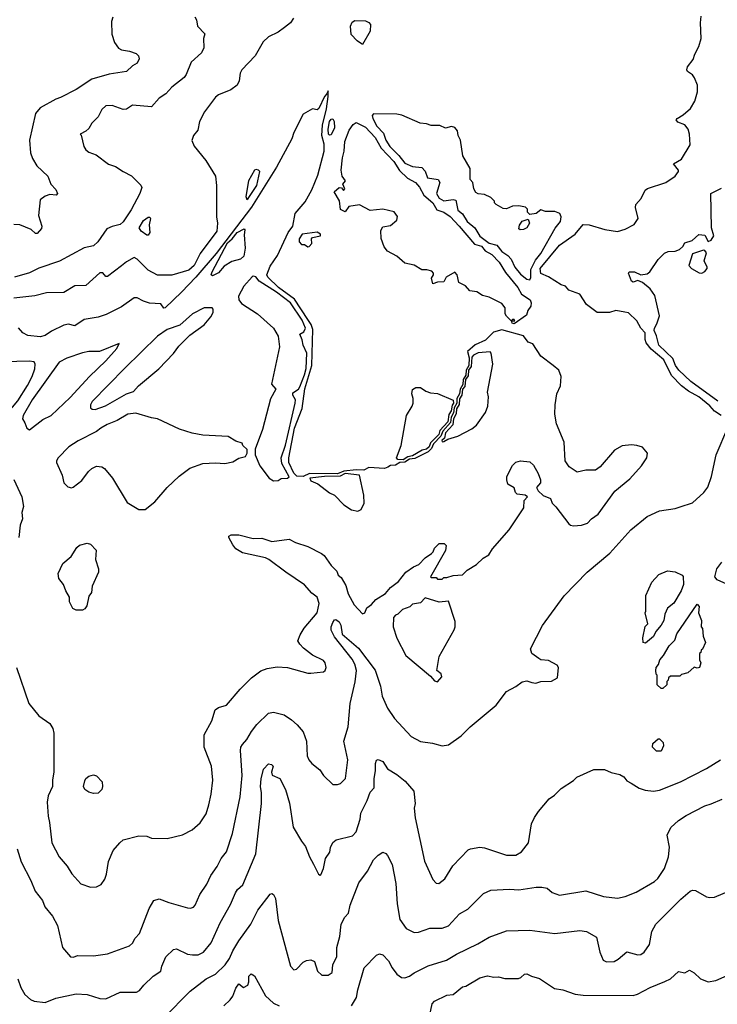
# Model space of a CAD drawing. Extents: x 1678431 to 1860718, y 384618 to 522882.
# Tile 388 of 473: x 1814823 to 1819284, y 430892 to 437186. Entities that reach past the tile are written whole.
import ezdxf

# ---------------------------------------------------------------- set-up
doc = ezdxf.new("R2010")
doc.units = 0

msp = doc.modelspace()

# ---------------------------------------------------------------- linework, layer by layer
at = {"layer": '0CON10XD'}
for points in [[(1815418.7, 437201.3), (1815409.4, 437175), (1815413, 437093), (1815430.2, 437040.2), (1815454.6, 437004.6), (1815475, 436992.5), (1815524.3, 436984.3), (1815568.8, 436968.8), (1815583.3, 436955), (1815586.2, 436935), (1815575, 436907.5), (1815545, 436890), (1815506.7, 436855), (1815395, 436838.6), (1815284.1, 436805.9), (1815185, 436740.5), (1815085, 436688.1), (1815055, 436678.6), (1814955, 436621.5), (1814923.4, 436586.6), (1814885.4, 436415), (1814892.5, 436335), (1814905, 436298.8), (1814931.8, 436251.8), (1815002, 436185), (1815022, 436135), (1815055, 436100), (1815063.8, 436075), (1815055.7, 436064.3), (1815015, 436067.5), (1814985, 436058.1), (1814953.1, 436035), (1814944.3, 435935), (1814963.8, 435865), (1814961.7, 435851.7), (1814935, 435818.8), (1814925, 435818.8), (1814895.5, 435845.5), (1814825, 435874.6), (1814785, 435876.7)], [(1816574, 437195), (1816555, 437166.2), (1816516.2, 437135), (1816475, 437105.7), (1816415, 437075.7), (1816380, 437045), (1816328, 436955), (1816242.5, 436865), (1816232.9, 436845), (1816225.8, 436795), (1816212.7, 436767.3), (1816172.4, 436737.6), (1816095, 436704.5), (1816075, 436689.6), (1816004, 436596), (1815973.6, 436535), (1815961.1, 436478.9), (1815934.2, 436445), (1815923.6, 436413.6), (1815937.9, 436377.9), (1816012.5, 436285), (1816074.3, 436185), (1816080.6, 436125), (1816082.2, 435925), (1816088.5, 435885), (1816083.1, 435835), (1815978, 435692), (1815939.7, 435615), (1815905, 435585.3), (1815795, 435553.5), (1815705, 435553.3), (1815645, 435584.6), (1815575, 435656), (1815555, 435666), (1815505, 435638.6), (1815475, 435613.1), (1815385, 435544.2), (1815374.4, 435544.4), (1815355, 435568.8), (1815335, 435568.1), (1815245, 435487.7), (1815175, 435484.3), (1815105, 435442.9), (1814995, 435440), (1814919.1, 435420.9), (1814785, 435406.7)], [(1815943.3, 437205), (1815953.8, 437185), (1815960, 437145), (1816006, 437095), (1815998.6, 437065), (1816000.6, 437005), (1815985, 436974), (1815919.2, 436915), (1815887.1, 436835), (1815873.7, 436816.3), (1815795.4, 436754.6), (1815757.1, 436712.9), (1815715.9, 436684.1), (1815665, 436629.2), (1815545, 436640), (1815505.4, 436614.6), (1815485, 436612.2), (1815415, 436637.8), (1815373.3, 436635), (1815347.7, 436612.3), (1815325.8, 436565), (1815285, 436523.8), (1815265, 436490), (1815245, 436472.5), (1815210, 436455), (1815217, 436447), (1815233.8, 436375), (1815245, 436353.3), (1815265, 436338.8), (1815312.3, 436322.3), (1815391.7, 436261.7), (1815435, 436247.5), (1815485.5, 436215.5)], [(1817015, 437027.5), (1816980, 437050), (1816941.5, 437091.5), (1816938.4, 437145), (1816949, 437171), (1816965, 437181.6), (1817035, 437178.5), (1817055, 437168.6), (1817065.6, 437155), (1817065, 437113.1), (1817015, 437027.5)], [(1819308.2, 434655), (1819265, 434683.9), (1819235, 434718.4), (1819166.5, 434775), (1819100.4, 434810.4), (1819055.7, 434845.7), (1818991.8, 434911.8), (1818942.5, 435012.5), (1818859.8, 435079.8), (1818829.4, 435119.4), (1818822.2, 435142.2), (1818821.6, 435185), (1818794.4, 435215), (1818770.1, 435260.1), (1818715, 435312.2), (1818692.8, 435317.2), (1818635, 435326.9), (1818593.4, 435313.4), (1818515, 435313.8), (1818448, 435365), (1818405, 435430.4), (1818335, 435457.4), (1818312.1, 435482.1), (1818285, 435490.4), (1818205, 435541.4), (1818155, 435562.8), (1818150, 435595), (1818275, 435744), (1818375, 435814.2), (1818425, 435876.2), (1818465, 435874.2), (1818565, 435844.4), (1818645, 435831.5), (1818695, 435846.7), (1818752.4, 435877.6), (1818778, 435915), (1818760.8, 435985), (1818762.5, 436005), (1818796.6, 436043.4), (1818823.2, 436096.8), (1818837.5, 436107.5), (1818955.4, 436144.6), (1819015, 436185.8), (1819035.5, 436214.5), (1819035.7, 436225), (1819003.1, 436265), (1819055.7, 436295), (1819110, 436385), (1819106.9, 436455), (1819096.4, 436486.4), (1819075, 436513.1), (1819031.4, 436531.4), (1819021.2, 436545), (1819026.2, 436555), (1819065, 436577.1), (1819111.7, 436618.3), (1819139.5, 436665), (1819157.8, 436725), (1819156.6, 436766.6), (1819138.9, 436815), (1819125, 436834.4), (1819092.5, 436855), (1819088.1, 436865), (1819092.2, 436885), (1819128.6, 436931.4), (1819139.4, 436965), (1819166.4, 437013.6), (1819181.4, 437065), (1819175.7, 437165), (1819180.9, 437209.1)], [(1815275, 431641.2), (1815315, 431643.3), (1815345, 431657.5), (1815367.7, 431692.3), (1815378.8, 431725), (1815390, 431805), (1815420, 431875), (1815462.5, 431925), (1815485, 431942.5), (1815585, 431970), (1815635, 431966.7), (1815665, 431953.3), (1815765, 431951.2), (1815865, 431976.2), (1815925, 432008), (1815977.9, 432052.1), (1816015, 432110), (1816032.6, 432167.4), (1816048.1, 432235), (1816058.9, 432325), (1816048.6, 432415), (1816003.1, 432535), (1816003.1, 432615), (1816051.1, 432705), (1816072, 432775), (1816095, 432789.2), (1816146, 432805), (1816233.5, 432906.5), (1816305, 432978.6), (1816365, 433024.2), (1816405, 433039.2), (1816468.8, 433048.8), (1816535, 433046), (1816665, 433008.8), (1816685, 433008.8), (1816765, 433016.7), (1816776.7, 433025), (1816783.3, 433045), (1816776, 433075), (1816765, 433088.8), (1816695, 433123.3), (1816638.3, 433168.3), (1816613.6, 433193.6), (1816602.5, 433215), (1816616.4, 433253.6), (1816642.7, 433297.3), (1816725, 433393.8), (1816737.5, 433455), (1816724.4, 433495), (1816690.8, 433520.8), (1816645, 433574.5), (1816524.2, 433654.2), (1816417.1, 433735), (1816394.6, 433745.4), (1816247.7, 433777.7), (1816204.5, 433804.5), (1816185, 433830), (1816160, 433875), (1816160, 433885), (1816175, 433892.5), (1816225, 433892.2), (1816315, 433870.6), (1816371.7, 433871.7), (1816435, 433850.6), (1816545.8, 433865.8), (1816586.7, 433843.3), (1816665, 433818), (1816753.4, 433773.4), (1816770.2, 433760.2), (1816815, 433696.7), (1816851.2, 433661.2), (1816860, 433635), (1816879.3, 433619.3), (1816908.4, 433568.4), (1816922.5, 433515), (1816960.9, 433445), (1817015, 433388), (1817030, 433395), (1817043, 433427), (1817072.7, 433447.3), (1817100.6, 433479.4), (1817162.3, 433517.7), (1817195, 433556.7), (1817244.2, 433595.8), (1817292.5, 433655), (1817341.7, 433688.3), (1817375, 433702.5), (1817415, 433746.7), (1817456.4, 433773.6), (1817467.5, 433785), (1817475, 433807.5), (1817505, 433836.7), (1817537, 433837), (1817550, 433825), (1817546.7, 433793.3), (1817450, 433625), (1817455, 433620), (1817485, 433620), (1817495, 433610), (1817525, 433610), (1817535, 433620), (1817555, 433620), (1817595, 433633.3), (1817655, 433637.5), (1817685, 433666.2), (1817745, 433704), (1817786.7, 433743.3), (1817822, 433765), (1817845.5, 433804.5), (1817952, 433925), (1818047.5, 434065), (1818048.3, 434111.7), (1818070, 434135), (1818055, 434147.5), (1818005, 434152.5), (1817994.1, 434164.1), (1817983.9, 434193.9), (1817945, 434216.7), (1817937.5, 434245), (1817938.8, 434265), (1817975, 434336.7), (1817995, 434358), (1818025, 434365.8), (1818085, 434358.8), (1818108.8, 434338.8), (1818138.8, 434285), (1818152.5, 434245), (1818152.5, 434225), (1818127.5, 434195), (1818137.5, 434175), (1818170, 434145), (1818217.5, 434125), (1818227.5, 434095), (1818251.7, 434071.7), (1818334.1, 433964.1), (1818345, 433953.8), (1818365, 433950), (1818415, 433954), (1818452.7, 433967.3), (1818478.8, 433995), (1818522, 434025), (1818628.8, 434171.2), (1818725, 434251.2), (1818800, 434335), (1818832.5, 434385), (1818837.5, 434415), (1818805, 434452.5), (1818770, 434465), (1818735, 434468.8), (1818675, 434462.5), (1818626.1, 434433.9), (1818535, 434327.5), (1818505, 434306.7), (1818444.1, 434305.9), (1818387, 434293), (1818337, 434327), (1818310, 434365), (1818303.8, 434485), (1818255, 434602.5), (1818245.8, 434665), (1818247.1, 434725), (1818258.6, 434795), (1818280, 434845), (1818286.2, 434905), (1818271.2, 434945), (1818234.4, 434974.4), (1818155.5, 435035.5), (1818105, 435113.8), (1818075, 435124), (1818044, 435165), (1817905, 435202.8), (1817852, 435188), (1817801.7, 435138.3), (1817735, 435106.7), (1817687.2, 435065), (1817696.4, 435025), (1817695.7, 434975), (1817678.4, 434945), (1817675.9, 434914.1), (1817658.6, 434885), (1817656.3, 434855), (1817638.8, 434825), (1817636.1, 434793.9), (1817619.1, 434765), (1817617.6, 434735), (1817600.9, 434705), (1817597.4, 434672.6), (1817581.2, 434645), (1817578.1, 434611.9), (1817527.8, 434555), (1817515.6, 434524.4), (1817468.3, 434475), (1817455.8, 434444.2), (1817435, 434423.9), (1817348.6, 434381.4), (1817315, 434376.3), (1817285, 434357.8), (1817254.6, 434355.4), (1817225, 434339.2), (1817193.7, 434336.3), (1817177.2, 434325), (1817155, 434317.7), (1817055, 434322.5), (1817023.3, 434306.7), (1816975, 434308.8), (1816895, 434300.5), (1816855, 434282.1), (1816675.2, 434284.8), (1816635, 434265.6), (1816595, 434268.9), (1816575, 434286.3), (1816544.9, 434355), (1816544.4, 434385), (1816580.9, 434575), (1816629, 434701), (1816647, 434827), (1816690.8, 434975), (1816697.9, 435205), (1816687.6, 435237.6), (1816665, 435269.5), (1816579.8, 435399.8), (1816478.7, 435475), (1816410, 435540), (1816403.2, 435555), (1816425, 435610.4), (1816471, 435679), (1816540, 435825), (1816570.3, 435865), (1816585, 435946.2), (1816649, 436021), (1816691.1, 436098.9), (1816728.5, 436191.5), (1816770, 436345), (1816769.3, 436389.3), (1816755.6, 436445), (1816758.7, 436511.3), (1816785, 436616.9), (1816795.9, 436694.1), (1816795, 436730), (1816788, 436712), (1816771.2, 436695), (1816735, 436617.5), (1816725, 436609.2), (1816695, 436616.2), (1816635, 436582.5), (1816576.2, 436465), (1816562.3, 436425), (1816465, 436243.5), (1816305, 435988), (1816079.7, 435690.3), (1815950.3, 435539.7), (1815857.9, 435445), (1815754.1, 435344.1), (1815745, 435341.2), (1815725, 435370), (1815653.8, 435373.8), (1815615, 435386.1), (1815575, 435408.6), (1815555, 435408.6), (1815475, 435349.4), (1815375, 435302.1), (1815325, 435284.5), (1815235, 435268.5), (1815175, 435229.4), (1815135, 435239.2), (1815105, 435232.9), (1815025.8, 435195), (1814985, 435167.8), (1814955, 435159.4), (1814875, 435166.7), (1814842.9, 435185), (1814815, 435215.7)], [(1816805, 436447.1), (1816798.1, 436455), (1816795.4, 436485.4), (1816805, 436534.3), (1816815, 436549.2), (1816825, 436552), (1816834.4, 436534.4), (1816835.4, 436495), (1816815, 436450.8), (1816805, 436447.1)], [(1817985, 435242.5), (1817972.5, 435245), (1817970, 435255), (1817970, 435260), (1817988.3, 435261.7), (1817985, 435270), (1817975, 435270), (1817965, 435260), (1817935, 435290), (1817927.5, 435305), (1817927.5, 435345), (1817905, 435372.5), (1817825, 435412.5), (1817782.3, 435422.3), (1817745.9, 435445.9), (1817701.7, 435451.7), (1817673.6, 435483.6), (1817630, 435505), (1817621.2, 435555), (1817605, 435572), (1817550.7, 435539.3), (1817535, 435511.2), (1817495, 435507.8), (1817465, 435496.7), (1817456.1, 435533.9), (1817470, 435555), (1817470, 435565), (1817458.8, 435578.8), (1817426.9, 435586.9), (1817395, 435586.5), (1817345, 435616.2), (1817285, 435629.6), (1817234.4, 435675), (1817175, 435707.1), (1817154.3, 435734.3), (1817135, 435788.1), (1817131.9, 435838.1), (1817145, 435860.8), (1817195, 435870.8), (1817234.6, 435905), (1817238.1, 435928.1), (1817217, 435957), (1817144.5, 435974.5), (1817065, 435966.2), (1816995, 436002.3), (1816928.6, 435991.4), (1816905, 435957.5), (1816875, 435973.1), (1816868.8, 436028.8), (1816833.3, 436085), (1816865, 436112.5), (1816880, 436110), (1816893.8, 436093.8), (1816902.5, 436105), (1816890, 436135), (1816906, 436155), (1816885.7, 436185.7), (1816879.4, 436225), (1816886.8, 436303.2), (1816898.2, 436345), (1816901.8, 436408.2), (1816929.5, 436480.5), (1816955, 436515.7), (1816975, 436529.2), (1817035, 436499.3), (1817095, 436432.8), (1817133.7, 436363.7), (1817215, 436279.6), (1817251.5, 436221.5), (1817302.6, 436172.6), (1817354.6, 436145), (1817380, 436115), (1817406.6, 436065), (1817463.9, 436015), (1817490.8, 435970.8), (1817535, 435956.1), (1817575, 435928.8), (1817633.7, 435865), (1817731.6, 435751.6), (1817775, 435737.6), (1817799.3, 435709.3), (1817842.1, 435685), (1817889.3, 435635), (1817930.1, 435570.1), (1818007.9, 435475), (1818030.9, 435430.9), (1818087, 435395), (1818093.4, 435375), (1818090.3, 435355), (1818072.2, 435327.8), (1818062.6, 435297.4), (1817985, 435242.5)], [(1818085, 435523.3), (1818091.5, 435538.5), (1818091.6, 435588.4), (1818120.6, 435649.4), (1818155, 435690.9), (1818247.7, 435852.3), (1818280.5, 435895), (1818286, 435926), (1818276.4, 435946.4), (1818245, 435960), (1818185, 435960), (1818155, 435970), (1818125, 435947.5), (1818085, 435940), (1818070, 435955), (1818070, 435975), (1818058.3, 435988.3), (1818015, 435996.7), (1817975, 435993.3), (1817935, 435977.5), (1817915, 435980), (1817870, 436005), (1817860, 436015), (1817860, 436025), (1817835, 436050), (1817795, 436067.5), (1817755, 436072.5), (1817740.7, 436080.7), (1817727.5, 436105), (1817720, 436145), (1817702.5, 436165), (1817702.5, 436235), (1817657.5, 436315), (1817642.5, 436415), (1817627.5, 436445), (1817622.5, 436475), (1817605, 436497.5), (1817585, 436502.5), (1817545, 436492.5), (1817509.3, 436509.3), (1817455, 436510), (1817425, 436520), (1817383.9, 436523.9), (1817265.9, 436575.9), (1817235, 436581.2), (1817085, 436583.8), (1817077.5, 436572.5), (1817081.5, 436555), (1817106.2, 436505), (1817150.2, 436460.2), (1817164.5, 436415), (1817190, 436375), (1817248, 436318), (1817285, 436269.2), (1817335, 436246.4), (1817395, 436240), (1817416.6, 436216.6), (1817430, 436175), (1817498.8, 436165), (1817510, 436145), (1817489.2, 436075), (1817505, 436044.2), (1817535, 436028.9), (1817595, 436037.1), (1817612.7, 436032.7), (1817625, 435969.1), (1817655.2, 435945.2), (1817685, 435896), (1817733.3, 435855), (1817765, 435801.2), (1817825, 435756.4), (1817874.4, 435744.4), (1817905.4, 435705), (1817945, 435677.8), (1817965.5, 435655.5), (1817989.1, 435605), (1818025, 435558.8), (1818065, 435527.1), (1818085, 435523.3)], [(1815485.5, 436215.5), (1815537.4, 436187.4), (1815598.3, 436128.3), (1815603.6, 436113.6), (1815591.9, 436075), (1815535, 435970.7), (1815485, 435894.1), (1815465, 435876), (1815415.4, 435864.6), (1815380.7, 435849.3), (1815322.9, 435765), (1815295, 435740), (1815235, 435728.6), (1815077.4, 435642.6), (1814945, 435598.2), (1814885, 435568.8), (1814789.6, 435540.4)], [(1816275, 436036.7), (1816285, 436042), (1816340.4, 436125), (1816358.8, 436215), (1816350, 436225), (1816335, 436228.8), (1816325, 436223.3), (1816285.7, 436155), (1816268.6, 436055), (1816275, 436036.7)], [(1819288.1, 434748.1), (1819115, 434872.9), (1819038.4, 434945), (1819016.6, 434975), (1818999.8, 435019.8), (1818909.6, 435105), (1818895.5, 435165), (1818879.4, 435199.4), (1818881.6, 435215), (1818897.6, 435242.4), (1818913.1, 435293.1), (1818885, 435421.9), (1818855.2, 435465.2), (1818805, 435506.7), (1818775, 435518.8), (1818745, 435508), (1818735, 435514), (1818716.2, 435565), (1818720, 435575), (1818755, 435573.8), (1818794, 435554), (1818835, 435562), (1818851.2, 435575), (1818905, 435653.3), (1818947, 435693), (1818970, 435705), (1819015, 435705.3), (1819042.4, 435717.6), (1819062.9, 435735), (1819075, 435760), (1819122.5, 435775), (1819165, 435812.5), (1819205, 435807.5), (1819225, 435767.5), (1819245, 435777.5), (1819260.6, 435805), (1819245.7, 435855), (1819242.5, 436075), (1819311.2, 436108.8)], [(1815635, 435807.5), (1815599.4, 435835), (1815587.7, 435855), (1815615, 435901.9), (1815645, 435923.3), (1815655, 435922.5), (1815660, 435915), (1815650, 435875), (1815655.7, 435825), (1815645, 435808), (1815635, 435807.5)], [(1818023.6, 435843.6), (1818015, 435850), (1818018.3, 435871.7), (1818035, 435897.5), (1818075, 435910), (1818082.5, 435885), (1818066.7, 435855), (1818045, 435843.8), (1818023.6, 435843.6)], [(1816055, 435548.8), (1816046.7, 435555), (1816052.9, 435575), (1816151.1, 435758.9), (1816180.6, 435785), (1816213.5, 435826.5), (1816258.3, 435848.3), (1816263, 435843), (1816258.9, 435811.1), (1816264.6, 435725), (1816255.3, 435674.7), (1816234.2, 435655.8), (1816179.9, 435640.1), (1816129.6, 435610.4), (1816095, 435568.1), (1816065, 435552.9), (1816055, 435548.8)], [(1816665, 435734.4), (1816675, 435736.6), (1816690.9, 435755), (1816688.8, 435785), (1816695.7, 435794.3), (1816747.5, 435805), (1816746, 435815), (1816725, 435827.3), (1816629.5, 435815), (1816609.3, 435785), (1816609.1, 435765), (1816625, 435749.6), (1816645, 435748.8), (1816665, 435734.4)], [(1819185, 435564.6), (1819205, 435577.1), (1819217.8, 435595), (1819218.4, 435605), (1819199.1, 435645), (1819215.6, 435695.6), (1819205, 435710), (1819195, 435712), (1819125, 435689.2), (1819102.5, 435615), (1819119.2, 435595), (1819167.3, 435567.3), (1819185, 435564.6)], [(1816445, 434238.5), (1816475, 434241.4), (1816495, 434254.1), (1816535.3, 434254.7), (1816545.2, 434264.8), (1816500, 434350), (1816495.6, 434385), (1816523.4, 434466.6), (1816585.2, 434735.2), (1816587.5, 434755), (1816570, 434785), (1816569.1, 434800.9), (1816605, 434823.5), (1816615, 434840), (1816645, 434914.8), (1816655, 434957.3), (1816658.6, 435055), (1816634.7, 435105), (1816629.1, 435139.1), (1816614.4, 435175), (1816639.5, 435190.5), (1816650.3, 435215), (1816628.8, 435265), (1816555, 435376.3), (1816464.2, 435445), (1816355.2, 435515), (1816332, 435542), (1816315.7, 435545.7), (1816308.8, 435541.2), (1816256.5, 435483.5), (1816222.3, 435417.7), (1816224.2, 435395), (1816241.5, 435371.5), (1816344.1, 435305), (1816446.1, 435215), (1816475, 435162), (1816483.3, 435095), (1816433.8, 434856.2), (1816461.5, 434825), (1816426.7, 434763.3), (1816375, 434565.8), (1816328.8, 434441.2), (1816328.6, 434405), (1816359.5, 434335), (1816418.2, 434255), (1816445, 434238.5)], [(1815305, 434693.9), (1815372.6, 434717.4), (1815505, 434794.4), (1815550.4, 434809.6), (1815582, 434845), (1815712.5, 434955), (1815807, 435053), (1815840.3, 435099.7), (1815910.3, 435169.7), (1816002, 435235), (1816045, 435286.7), (1816060, 435315), (1816060, 435335), (1816053.3, 435343.3), (1816002.5, 435345), (1815928, 435305), (1815847.8, 435232.2), (1815765, 435204.7), (1815705, 435162.6), (1815495, 434958.7), (1815285.5, 434745), (1815276.7, 434725), (1815276.8, 434705), (1815285.9, 434695.9), (1815305, 434693.9)], [(1814885, 434564.5), (1814970.5, 434629.5), (1815025, 434656.5), (1815145, 434770.2), (1815268.6, 434905), (1815374.5, 435005), (1815444.6, 435085), (1815460, 435115), (1815334.4, 435064.4), (1815265, 435064.4), (1815225, 435056.5), (1815125, 435022.5), (1815075, 434996.1), (1814903.6, 434756.4), (1814844.4, 434655), (1814840, 434635), (1814855, 434610), (1814868, 434575), (1814885, 434564.5)], [(1817525, 434486.7), (1817535, 434490), (1817560, 434505), (1817625, 434523.8), (1817715, 434571.2), (1817743.3, 434595), (1817802, 434675), (1817816, 434715), (1817820, 434775), (1817814, 434805), (1817849.2, 434985), (1817838.6, 435055), (1817831.9, 435061.9), (1817755, 435057.2), (1817725, 435041.3), (1817715, 435028), (1817710.3, 434969.7), (1817693.8, 434945), (1817690.7, 434909.3), (1817674.3, 434885), (1817668.5, 434841.5), (1817654.9, 434825), (1817651, 434785), (1817635, 434762.4), (1817632.8, 434727.2), (1817615, 434697.5), (1817613.6, 434666.4), (1817596.7, 434635), (1817593.2, 434596.8), (1817544.9, 434545), (1817540, 434510), (1817523.1, 434495), (1817525, 434486.7)], [(1814625, 434633.8), (1814671.7, 434648.3), (1814715, 434647.3), (1814732.9, 434655), (1814811.2, 434748.8), (1814873.4, 434846.6), (1814903.1, 434905), (1814920, 434955), (1814921.4, 434985), (1814915, 434998.8), (1814884, 435004), (1814725, 434998.6), (1814705, 434988), (1814685, 434963.8), (1814651.2, 434875), (1814617.5, 434825), (1814612.5, 434805), (1814585, 434777.5), (1814557, 434773), (1814547.5, 434755), (1814592.5, 434705), (1814600, 434685), (1814600, 434635), (1814625, 434633.8)], [(1817275, 434373.1), (1817241.9, 434375), (1817233.4, 434385), (1817263.1, 434465), (1817297.1, 434655), (1817332.9, 434715), (1817338.8, 434735), (1817340, 434765), (1817330.9, 434795), (1817335, 434822.5), (1817355, 434834.4), (1817385, 434835.5), (1817420.6, 434810.6), (1817450, 434800), (1817495, 434795.8), (1817595, 434754.5), (1817596.8, 434735), (1817588, 434722), (1817582, 434685), (1817567.4, 434662.6), (1817560.5, 434615), (1817510.4, 434559.6), (1817503.6, 434535), (1817449.1, 434480.9), (1817441.3, 434455), (1817425, 434439.9), (1817396.5, 434433.5), (1817335, 434397.5), (1817305, 434391.3), (1817275, 434373.1)], [(1815625, 434054.2), (1815686.3, 434103.7), (1815765, 434195.8), (1815843, 434267), (1815911.3, 434318.7), (1815995, 434350), (1816075, 434354), (1816135, 434350), (1816185, 434358.8), (1816225, 434383.3), (1816266, 434394), (1816277.5, 434415), (1816278.3, 434438.3), (1816250, 434465), (1816245, 434480), (1816205, 434491.2), (1816155, 434522), (1815995, 434529.2), (1815926.1, 434543.9), (1815845, 434569.2), (1815705, 434634.2), (1815665, 434640), (1815565, 434670.8), (1815515, 434664.4), (1815446.1, 434623.9), (1815381.7, 434598.3), (1815341.8, 434575), (1815315, 434553.8), (1815196.5, 434493.5), (1815136.2, 434455), (1815069.4, 434385), (1815058, 434365), (1815058.8, 434355), (1815095.5, 434275.5), (1815106, 434225), (1815130.9, 434200.9), (1815154.4, 434194.4), (1815165, 434198.1), (1815220.4, 434239.6), (1815262.5, 434297.5), (1815285, 434318), (1815315, 434332), (1815347.3, 434327.3), (1815365, 434316.7), (1815415.8, 434255), (1815510.3, 434100.3), (1815585, 434056), (1815625, 434054.2)], [(1814807.5, 431885), (1814832.1, 431802.1), (1814894.5, 431684.5), (1814922.2, 431615), (1814968.6, 431555), (1814984.6, 431514.6), (1815032.9, 431455), (1815064.2, 431395), (1815096.2, 431255), (1815148.8, 431195), (1815165, 431193.5), (1815195, 431204.3), (1815295, 431202.9), (1815385, 431215.7), (1815524.2, 431265.8), (1815545, 431283.3), (1815561.4, 431315), (1815588.6, 431345), (1815650, 431505), (1815681.2, 431555), (1815715, 431567.1), (1815776, 431544), (1815895, 431509.2), (1815915, 431505.8), (1815935, 431512.5), (1815945.6, 431525), (1815974.4, 431595), (1816019.8, 431660.2), (1816044.4, 431715), (1816086, 431774), (1816112.2, 431825), (1816145, 431866.2), (1816183.5, 431985), (1816232.4, 432217.6), (1816244.6, 432355), (1816234.5, 432515.5), (1816236.9, 432535), (1816247.3, 432552.7), (1816275.7, 432585), (1816304.6, 432635.4), (1816339.6, 432680.4), (1816415, 432752.9), (1816445, 432759.4), (1816515, 432742.5), (1816560.2, 432710.2), (1816597.6, 432677.6), (1816635, 432633.3), (1816656.9, 432575), (1816660.3, 432480.3), (1816671.2, 432455), (1816691.7, 432431.7), (1816741.2, 432391.2), (1816766.7, 432355), (1816825, 432296.7), (1816855, 432296.2), (1816875, 432304), (1816905.5, 432334.5), (1816921.9, 432455), (1816896.7, 432575), (1816923.5, 432665), (1816935.4, 432815), (1816967.6, 432952.4), (1816976.7, 433025), (1816965.9, 433065.9), (1816948.4, 433098.4), (1816835, 433240.8), (1816815, 433283.3), (1816814.7, 433305), (1816825, 433332), (1816835, 433350), (1816845, 433352), (1816865, 433336.2), (1816875.7, 433315), (1816885, 433257.5), (1816988.8, 433168.8), (1817095, 433028.6), (1817129.4, 432925), (1817141.4, 432861.4), (1817175.5, 432785.5), (1817218.7, 432718.7), (1817326.2, 432605), (1817385, 432572.2), (1817461.7, 432561.7), (1817525, 432544), (1817565, 432551.2), (1817645, 432607.5), (1817704, 432665), (1817870, 432805), (1817935, 432891.2), (1817995.8, 432924.2), (1818035, 432953.8), (1818065, 432960), (1818098.8, 432948.8), (1818123.9, 432943.9), (1818155, 432956.2), (1818223, 432957), (1818261.7, 432978.3), (1818268.8, 433045), (1818259.5, 433059.5), (1818205, 433088.8), (1818155, 433093.8), (1818141.7, 433101.7), (1818097.5, 433135), (1818090, 433165), (1818166.1, 433313.9), (1818305, 433502.5), (1818450.8, 433655), (1818597.5, 433775), (1818730.8, 433925), (1818835, 434010.8), (1818915, 434045.7), (1819015, 434061.9), (1819047.1, 434072.9), (1819125, 434098), (1819197, 434163), (1819222.7, 434197.3), (1819247.5, 434265), (1819275.7, 434405), (1819350.4, 434579.6)], [(1816985, 434043.8), (1817007.5, 434055), (1817026.2, 434095), (1817023.6, 434146.4), (1816996.2, 434275), (1816905, 434285.4), (1816872.9, 434267.1), (1816772.5, 434265), (1816678.2, 434255), (1816685, 434238.8), (1816729.7, 434219.7), (1816805, 434162), (1816836.8, 434146.8), (1816895, 434083.8), (1816945, 434053.3), (1816985, 434043.8)], [(1814786.2, 434246.2), (1814837.5, 434135), (1814848.1, 434075), (1814836.9, 434035), (1814840, 433995), (1814826.2, 433955), (1814818.5, 433875)], [(1815225, 433412.5), (1815185, 433412.5), (1815163, 433423), (1815142.5, 433465), (1815142.5, 433495), (1815117.5, 433535), (1815102.5, 433575), (1815073.8, 433615), (1815070, 433645), (1815099.3, 433710.7), (1815152.5, 433755), (1815188.3, 433811.7), (1815205, 433826.2), (1815255, 433840), (1815275, 433832.5), (1815312.5, 433795), (1815307.5, 433735), (1815326.2, 433675), (1815326.7, 433655), (1815287.5, 433565), (1815282.5, 433525), (1815265, 433500), (1815251.7, 433438.3), (1815239.3, 433420.7), (1815225, 433412.5)], [(1819345, 433576.7), (1819281.9, 433605), (1819268.2, 433625), (1819280.4, 433675), (1819312.5, 433717.5)], [(1818825, 433200), (1818810, 433205), (1818807.5, 433235), (1818823, 433307), (1818840, 433325), (1818822.5, 433395), (1818827.5, 433405), (1818827.5, 433505), (1818865, 433590), (1818910.7, 433639.3), (1818965, 433662.5), (1819015, 433657.5), (1819060, 433635), (1819066.4, 433626.4), (1819068, 433575), (1819051.9, 433535), (1819005, 433455.8), (1818966.1, 433423.9), (1818948.5, 433385), (1818941.9, 433345), (1818925, 433316.2), (1818890, 433275), (1818875, 433244), (1818825, 433200)], [(1817495, 432952.5), (1817522.5, 432985), (1817517.5, 433005), (1817490, 433025), (1817506.2, 433115), (1817601.2, 433285), (1817608, 433305), (1817608.3, 433338.3), (1817565, 433470), (1817505, 433462.5), (1817415, 433490), (1817385, 433457.5), (1817335, 433450), (1817317, 433433), (1817270, 433415), (1817240, 433385), (1817225, 433380), (1817212.5, 433365), (1817211.2, 433305), (1817235, 433233.3), (1817292.1, 433122.1), (1817450, 432990), (1817475, 432960), (1817495, 432952.5)], [(1818935, 432910), (1818925, 432910), (1818900, 432935), (1818900, 432995), (1818893, 433003), (1818890, 433025), (1818893.1, 433045), (1818908, 433065), (1818916, 433095), (1818938.8, 433121.2), (1818975, 433183.3), (1819011.2, 433218.8), (1819025, 433260), (1819155, 433450), (1819167.5, 433435), (1819162.5, 433395), (1819182.5, 433345), (1819180, 433305), (1819190, 433295), (1819192.5, 433245), (1819207.5, 433205), (1819188.3, 433161.7), (1819180, 433155), (1819178.3, 433141.7), (1819170, 433135), (1819170, 433095), (1819177.5, 433075), (1819170, 433045), (1819155, 433040), (1819135, 433047.5), (1819095, 433010), (1819055, 433000), (1819045, 432990), (1818985, 432990), (1818971.7, 432978.3), (1818970, 432965), (1818960, 432955), (1818960, 432935), (1818935, 432910)], [(1814801.8, 433045), (1814881.1, 432815), (1814946.2, 432736.2), (1815016.4, 432686.4), (1815034.2, 432655), (1815040.6, 432625), (1815042.2, 432377.8), (1815032.2, 432325), (1815032.5, 432285), (1815004.4, 432225), (1814999.4, 432185), (1815004.5, 432095.5), (1815014.5, 432055), (1815029.4, 431925), (1815075.6, 431835), (1815125.8, 431775), (1815155.5, 431725.5), (1815213.3, 431663.3), (1815275, 431641.2)], [(1818925, 432510), (1818895, 432510), (1818870, 432535), (1818871.7, 432558.3), (1818905, 432590), (1818915, 432590), (1818937.5, 432565), (1818940, 432545), (1818925, 432510)], [(1814810.6, 431055), (1814830.3, 431000.3), (1814856, 430955), (1814892.4, 430922.4), (1814915, 430912.5), (1814985, 430904.4), (1815055, 430931.4), (1815185, 430959.4), (1815255, 430954.4), (1815335, 430930), (1815373, 430927), (1815465, 430969.1), (1815570.5, 430969.5), (1815588.9, 430981.1), (1815615.8, 431015), (1815677.2, 431072.8), (1815725, 431104), (1815731.4, 431135), (1815757.1, 431195), (1815807.3, 431242.7), (1815825, 431245.8), (1815895, 431213.3), (1815928.5, 431208.5), (1815965, 431208.9), (1815998.1, 431225), (1816046.4, 431285), (1816105, 431414), (1816170.3, 431529.7), (1816202.7, 431605), (1816215.5, 431625), (1816248.9, 431655), (1816333.1, 431853.1), (1816368.4, 432175), (1816369.4, 432245), (1816362.4, 432285), (1816366.1, 432333.9), (1816381.4, 432395), (1816415, 432428.8), (1816432.5, 432425), (1816443.3, 432415), (1816434.1, 432375.9), (1816437.5, 432357.5), (1816485.5, 432335.5), (1816522.9, 432265), (1816547.6, 432177.6), (1816571.5, 432025), (1816624.3, 431935), (1816651.3, 431901.3), (1816676, 431835), (1816701.7, 431788.3), (1816733.9, 431723.9), (1816745, 431717.5), (1816749.3, 431720.7), (1816765, 431760), (1816779.2, 431825), (1816805.3, 431864.7), (1816809.4, 431895), (1816825, 431927.5), (1816846.6, 431943.4), (1816950.8, 431969.2), (1816975, 431994.2), (1817000.8, 432075), (1817004.5, 432115), (1817045.3, 432194.7), (1817065, 432248), (1817090, 432275), (1817088.9, 432335), (1817098.2, 432385), (1817098.1, 432431.9), (1817105, 432453.3), (1817115, 432458), (1817145, 432444.2), (1817175, 432397.3), (1817235, 432361.4), (1817288.3, 432318.3), (1817342.5, 432255), (1817351.1, 432175), (1817345.6, 432145), (1817350.9, 432085), (1817412, 431808), (1817465, 431690), (1817485, 431666.7), (1817503.6, 431663.6), (1817542, 431695), (1817593.6, 431776.4), (1817691.3, 431878.7), (1817705, 431886), (1817764.3, 431895.7), (1817795, 431893.1), (1817935, 431844.5), (1817995.5, 431844.5), (1818032.2, 431867.8), (1818075.4, 431924.6), (1818095.6, 432045), (1818113.9, 432086.1), (1818140.8, 432125), (1818208, 432205), (1818242, 432228), (1818285, 432270.8), (1818365, 432323.8), (1818385, 432343.8), (1818495, 432393.8), (1818563, 432393), (1818605, 432373.3), (1818660.7, 432360.7), (1818686.4, 432346.4), (1818705, 432320), (1818732.5, 432305)], [(1818732.5, 432305), (1818785, 432273.3), (1818821.7, 432261.7), (1818875, 432254), (1818915, 432260.8), (1819048.8, 432315), (1819215, 432400), (1819304.4, 432455.6)], [(1815295, 432240), (1815265, 432248.8), (1815238.8, 432265), (1815232, 432285), (1815239.5, 432320.5), (1815246.7, 432335), (1815265, 432350), (1815295, 432358.8), (1815315, 432353.3), (1815350, 432315), (1815353.3, 432285), (1815347.5, 432265), (1815325, 432242.5), (1815295, 432240)], [(1815745, 430805.7), (1815913.8, 430976.2), (1816015.4, 431054.6), (1816075, 431085.5), (1816136.5, 431145), (1816165, 431185.8), (1816186.4, 431235), (1816225, 431297.5), (1816300.6, 431405), (1816346.7, 431495), (1816425, 431596.2), (1816435, 431600), (1816445, 431593.3), (1816457.9, 431567.9), (1816475, 431427.5), (1816554.3, 431135), (1816575, 431112.5), (1816592.9, 431117.1), (1816635, 431161.4), (1816657.8, 431172.2), (1816685, 431175.7), (1816708, 431165), (1816727.1, 431105), (1816755, 431079.2), (1816795, 431079.2), (1816820, 431095), (1816825.8, 431145), (1816851.7, 431198.3), (1816850, 431255), (1816869.5, 431325), (1816879.2, 431405), (1816901.1, 431448.9), (1816926.4, 431475), (1816935.6, 431525), (1816991.4, 431668.6), (1817047, 431743), (1817085.7, 431815), (1817115, 431846), (1817145, 431863.8), (1817165, 431856.2), (1817175, 431843.8), (1817205.5, 431785), (1817229.1, 431665), (1817236.8, 431535), (1817252.9, 431435), (1817295, 431377.5), (1817345, 431352), (1817374, 431354), (1817445, 431378.9), (1817525, 431378.1), (1817565, 431393.1), (1817635, 431471.4), (1817688.6, 431501.4), (1817789.7, 431600.3), (1817835, 431620.8), (1817955, 431627.8), (1818015, 431623.5), (1818125, 431641.9), (1818161.7, 431641.7), (1818195, 431634.2), (1818227.9, 431607.9), (1818275, 431589.2), (1818443.5, 431616.5), (1818555, 431580.5), (1818645, 431570), (1818695, 431581.9), (1818765, 431609.4), (1818882.4, 431677.6), (1818903.3, 431696.7), (1818945, 431760), (1818972.5, 431835), (1818977.6, 431897.6), (1818964.1, 431974.1), (1818986.6, 432023.4), (1819035, 432067.5), (1819085, 432099.4), (1819205, 432161.9), (1819245, 432172.9), (1819315.7, 432204.3)], [(1816945, 430882.5), (1816976.2, 430935), (1816984.6, 430985), (1817025.5, 431124.5), (1817105, 431206.2), (1817124.2, 431215.8), (1817145, 431208), (1817180.2, 431170.2), (1817204.4, 431125), (1817235, 431085.8), (1817265, 431064.4), (1817285, 431062.2), (1817315, 431071.9), (1817345, 431093.5), (1817435, 431137.8), (1817551.2, 431175), (1817615, 431213.5), (1817752.2, 431277.8), (1817825, 431320.6), (1817935, 431360.8), (1818085, 431365.7), (1818245, 431345.7), (1818405, 431364.3), (1818447.6, 431357.6), (1818510.9, 431320.9), (1818531.9, 431225), (1818554, 431175), (1818575, 431163.1), (1818623.6, 431166.4), (1818649.8, 431180.2), (1818705, 431226.7), (1818775, 431209.4), (1818795, 431211.4), (1818816, 431225), (1818849.4, 431275), (1818865, 431357.5), (1818890, 431405), (1819050.8, 431565), (1819110, 431615), (1819125, 431622), (1819145, 431620), (1819215, 431579.2), (1819235, 431574), (1819265, 431578), (1819390.7, 431629.3)], [(1817445.6, 430825), (1817460.5, 430895), (1817475, 430912.2), (1817555, 430951.4), (1817595.7, 430954.3), (1817655, 431003.1), (1817675, 431009.1), (1817765, 431060.9), (1817815, 431073.6), (1817855, 431065.6), (1817885, 431067.3), (1817925, 431056.4), (1818012.1, 431057.9), (1818027.3, 431062.7), (1818050, 431085), (1818065, 431086.9), (1818095, 431071.4), (1818146.9, 431056.9), (1818242.7, 430992.7), (1818295, 430984.2), (1818375, 430958), (1818425, 430950.6), (1818745, 430947.8), (1818773.8, 430956.2), (1818855, 430999.4), (1818948.8, 431038.8), (1818984.5, 431055.5), (1819035, 431102.5), (1819075, 431093.8), (1819105, 431110), (1819135, 431093.3), (1819176.7, 431055), (1819225, 431035.8), (1819275, 431044.2), (1819365, 431084.2)], [(1816128.5, 430881.5), (1816168.5, 430921.5), (1816185.6, 430945), (1816205, 430996.2), (1816225, 431023.3), (1816255, 431000), (1816281.4, 431015), (1816288.9, 431035), (1816288.8, 431071.2), (1816303.9, 431086.1), (1816325, 431073.3), (1816395.4, 430945.4), (1816445, 430898.9), (1816482.9, 430882.9)]]:
    msp.add_lwpolyline(points, dxfattribs=at)

doc.saveas('drawing.dxf')
